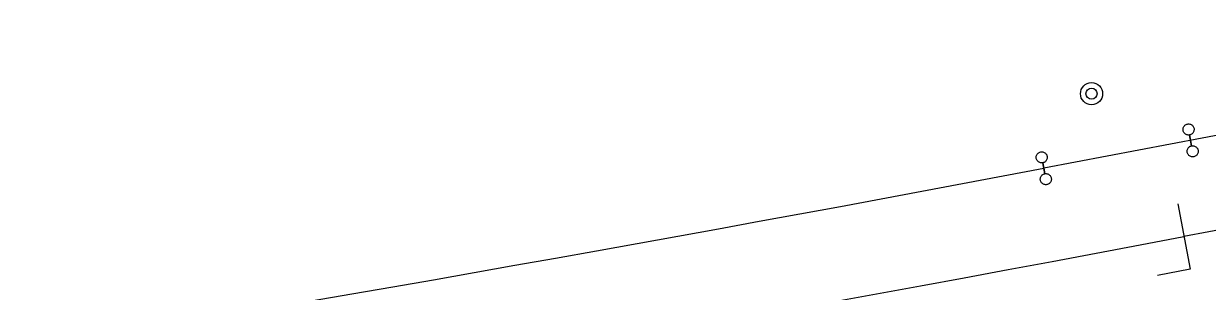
# Model space of a CAD drawing. Extents: x 6540402 to 6566579, y 5525343 to 5532423.
# Drawn here: x 6558354.5 to 6558407.9, y 5528862 to 5528874 of the extents above; entities that cross this region are included whole.
import ezdxf

# ---------------------------------------------------------------- set-up
doc = ezdxf.new("R2010")
doc.units = 0
for name, color, linetype in [('IR_ps_geometria', 7, 'Continuous'), ('TOR_PS_ODW-studnie betonowe', 7, 'Continuous'), ('TOR_PS_OPIS_T-symbole geometrii', 7, 'Continuous'), ('TOR_PS_T-tory projektowane', 7, 'Continuous')]:
    doc.layers.add(name, color=color, linetype=linetype)

msp = doc.modelspace()

# ---------------------------------------------------------------- linework, layer by layer
at = {"layer": 'IR_ps_geometria'}
for points in [[(6558407.117, 5528868.767), (6558407.163, 5528868.521), (6558407.196, 5528868.525), (6558407.228, 5528868.525), (6558407.261, 5528868.521), (6558407.292, 5528868.512), (6558407.322, 5528868.499), (6558407.35, 5528868.482), (6558407.376, 5528868.462), (6558407.399, 5528868.439), (6558407.419, 5528868.413), (6558407.435, 5528868.384), (6558407.447, 5528868.354), (6558407.455, 5528868.322), (6558407.459, 5528868.29), (6558407.459, 5528868.257), (6558407.454, 5528868.225), (6558407.446, 5528868.193), (6558407.433, 5528868.163), (6558407.416, 5528868.135), (6558407.396, 5528868.109), (6558407.373, 5528868.086), (6558407.347, 5528868.067), (6558407.318, 5528868.051), (6558407.288, 5528868.038), (6558407.256, 5528868.03), (6558407.224, 5528868.026), (6558407.191, 5528868.026), (6558407.159, 5528868.031), (6558407.127, 5528868.04), (6558407.097, 5528868.053), (6558407.069, 5528868.069), (6558407.043, 5528868.089), (6558407.02, 5528868.113), (6558407.001, 5528868.139), (6558406.985, 5528868.167), (6558406.972, 5528868.198), (6558406.964, 5528868.229), (6558406.96, 5528868.262), (6558406.96, 5528868.294), (6558406.965, 5528868.327), (6558406.974, 5528868.358), (6558406.987, 5528868.388), (6558407.003, 5528868.417), (6558407.023, 5528868.442), (6558407.047, 5528868.465), (6558407.073, 5528868.485), (6558407.101, 5528868.501), (6558407.131, 5528868.513), (6558407.163, 5528868.521), (6558407.07, 5528869.013), (6558407.038, 5528869.009), (6558407.005, 5528869.009), (6558406.972, 5528869.014), (6558406.941, 5528869.022), (6558406.911, 5528869.035), (6558406.883, 5528869.052), (6558406.857, 5528869.072), (6558406.834, 5528869.095), (6558406.814, 5528869.121), (6558406.798, 5528869.15), (6558406.786, 5528869.18), (6558406.778, 5528869.212), (6558406.774, 5528869.244), (6558406.774, 5528869.277), (6558406.779, 5528869.309), (6558406.787, 5528869.341), (6558406.8, 5528869.371), (6558406.817, 5528869.399), (6558406.837, 5528869.425), (6558406.86, 5528869.448), (6558406.886, 5528869.467), (6558406.915, 5528869.483), (6558406.945, 5528869.496), (6558406.977, 5528869.504), (6558407.009, 5528869.508), (6558407.042, 5528869.508), (6558407.074, 5528869.503), (6558407.106, 5528869.494), (6558407.136, 5528869.481), (6558407.164, 5528869.465), (6558407.19, 5528869.445), (6558407.213, 5528869.421), (6558407.233, 5528869.395), (6558407.249, 5528869.367), (6558407.261, 5528869.337), (6558407.269, 5528869.305), (6558407.273, 5528869.272), (6558407.273, 5528869.24), (6558407.268, 5528869.207), (6558407.259, 5528869.176), (6558407.247, 5528869.146), (6558407.23, 5528869.118), (6558407.21, 5528869.092), (6558407.187, 5528869.069), (6558407.16, 5528869.049), (6558407.132, 5528869.033), (6558407.102, 5528869.021), (6558407.07, 5528869.013)], [(6558407.117, 5528868.767), (6558407.163, 5528868.521), (6558407.196, 5528868.525), (6558407.228, 5528868.525), (6558407.261, 5528868.521), (6558407.292, 5528868.512), (6558407.322, 5528868.499), (6558407.35, 5528868.482), (6558407.376, 5528868.462), (6558407.399, 5528868.439), (6558407.419, 5528868.413), (6558407.435, 5528868.384), (6558407.447, 5528868.354), (6558407.455, 5528868.322), (6558407.459, 5528868.29), (6558407.459, 5528868.257), (6558407.454, 5528868.225), (6558407.446, 5528868.193), (6558407.433, 5528868.163), (6558407.416, 5528868.135), (6558407.396, 5528868.109), (6558407.373, 5528868.086), (6558407.347, 5528868.067), (6558407.318, 5528868.051), (6558407.288, 5528868.038), (6558407.256, 5528868.03), (6558407.224, 5528868.026), (6558407.191, 5528868.026), (6558407.159, 5528868.031), (6558407.127, 5528868.04), (6558407.097, 5528868.053), (6558407.069, 5528868.069), (6558407.043, 5528868.089), (6558407.02, 5528868.113), (6558407.001, 5528868.139), (6558406.985, 5528868.167), (6558406.972, 5528868.198), (6558406.964, 5528868.229), (6558406.96, 5528868.262), (6558406.96, 5528868.294), (6558406.965, 5528868.327), (6558406.974, 5528868.358), (6558406.987, 5528868.388), (6558407.003, 5528868.417), (6558407.023, 5528868.442), (6558407.047, 5528868.465), (6558407.073, 5528868.485), (6558407.101, 5528868.501), (6558407.131, 5528868.513), (6558407.163, 5528868.521), (6558407.07, 5528869.013), (6558407.038, 5528869.009), (6558407.005, 5528869.009), (6558406.972, 5528869.014), (6558406.941, 5528869.022), (6558406.911, 5528869.035), (6558406.883, 5528869.052), (6558406.857, 5528869.072), (6558406.834, 5528869.095), (6558406.814, 5528869.121), (6558406.798, 5528869.15), (6558406.786, 5528869.18), (6558406.778, 5528869.212), (6558406.774, 5528869.244), (6558406.774, 5528869.277), (6558406.779, 5528869.309), (6558406.787, 5528869.341), (6558406.8, 5528869.371), (6558406.817, 5528869.399), (6558406.837, 5528869.425), (6558406.86, 5528869.448), (6558406.886, 5528869.467), (6558406.915, 5528869.483), (6558406.945, 5528869.496), (6558406.977, 5528869.504), (6558407.009, 5528869.508), (6558407.042, 5528869.508), (6558407.074, 5528869.503), (6558407.106, 5528869.494), (6558407.136, 5528869.481), (6558407.164, 5528869.465), (6558407.19, 5528869.445), (6558407.213, 5528869.421), (6558407.233, 5528869.395), (6558407.249, 5528869.367), (6558407.261, 5528869.337), (6558407.269, 5528869.305), (6558407.273, 5528869.272), (6558407.273, 5528869.24), (6558407.268, 5528869.207), (6558407.259, 5528869.176), (6558407.247, 5528869.146), (6558407.23, 5528869.118), (6558407.21, 5528869.092), (6558407.187, 5528869.069), (6558407.16, 5528869.049), (6558407.132, 5528869.033), (6558407.102, 5528869.021), (6558407.07, 5528869.013)], [(6558407.117, 5528868.767), (6558407.163, 5528868.521), (6558407.196, 5528868.525), (6558407.228, 5528868.525), (6558407.261, 5528868.521), (6558407.292, 5528868.512), (6558407.322, 5528868.499), (6558407.35, 5528868.482), (6558407.376, 5528868.462), (6558407.399, 5528868.439), (6558407.419, 5528868.413), (6558407.435, 5528868.384), (6558407.447, 5528868.354), (6558407.455, 5528868.322), (6558407.459, 5528868.29), (6558407.459, 5528868.257), (6558407.454, 5528868.225), (6558407.446, 5528868.193), (6558407.433, 5528868.163), (6558407.416, 5528868.135), (6558407.396, 5528868.109), (6558407.373, 5528868.086), (6558407.347, 5528868.067), (6558407.318, 5528868.051), (6558407.288, 5528868.038), (6558407.256, 5528868.03), (6558407.224, 5528868.026), (6558407.191, 5528868.026), (6558407.159, 5528868.031), (6558407.127, 5528868.04), (6558407.097, 5528868.053), (6558407.069, 5528868.069), (6558407.043, 5528868.089), (6558407.02, 5528868.113), (6558407.001, 5528868.139), (6558406.985, 5528868.167), (6558406.972, 5528868.198), (6558406.964, 5528868.229), (6558406.96, 5528868.262), (6558406.96, 5528868.294), (6558406.965, 5528868.327), (6558406.974, 5528868.358), (6558406.987, 5528868.388), (6558407.003, 5528868.417), (6558407.023, 5528868.442), (6558407.047, 5528868.465), (6558407.073, 5528868.485), (6558407.101, 5528868.501), (6558407.131, 5528868.513), (6558407.163, 5528868.521), (6558407.07, 5528869.013), (6558407.038, 5528869.009), (6558407.005, 5528869.009), (6558406.972, 5528869.014), (6558406.941, 5528869.022), (6558406.911, 5528869.035), (6558406.883, 5528869.052), (6558406.857, 5528869.072), (6558406.834, 5528869.095), (6558406.814, 5528869.121), (6558406.798, 5528869.15), (6558406.786, 5528869.18), (6558406.778, 5528869.212), (6558406.774, 5528869.244), (6558406.774, 5528869.277), (6558406.779, 5528869.309), (6558406.787, 5528869.341), (6558406.8, 5528869.371), (6558406.817, 5528869.399), (6558406.837, 5528869.425), (6558406.86, 5528869.448), (6558406.886, 5528869.467), (6558406.915, 5528869.483), (6558406.945, 5528869.496), (6558406.977, 5528869.504), (6558407.009, 5528869.508), (6558407.042, 5528869.508), (6558407.074, 5528869.503), (6558407.106, 5528869.494), (6558407.136, 5528869.481), (6558407.164, 5528869.465), (6558407.19, 5528869.445), (6558407.213, 5528869.421), (6558407.233, 5528869.395), (6558407.249, 5528869.367), (6558407.261, 5528869.337), (6558407.269, 5528869.305), (6558407.273, 5528869.272), (6558407.273, 5528869.24), (6558407.268, 5528869.207), (6558407.259, 5528869.176), (6558407.247, 5528869.146), (6558407.23, 5528869.118), (6558407.21, 5528869.092), (6558407.187, 5528869.069), (6558407.16, 5528869.049), (6558407.132, 5528869.033), (6558407.102, 5528869.021), (6558407.07, 5528869.013)], [(6558400.489, 5528867.511), (6558400.536, 5528867.265), (6558400.568, 5528867.269), (6558400.601, 5528867.269), (6558400.633, 5528867.264), (6558400.665, 5528867.255), (6558400.695, 5528867.243), (6558400.723, 5528867.226), (6558400.749, 5528867.206), (6558400.772, 5528867.183), (6558400.791, 5528867.157), (6558400.807, 5528867.128), (6558400.82, 5528867.098), (6558400.828, 5528867.066), (6558400.832, 5528867.034), (6558400.831, 5528867.001), (6558400.827, 5528866.969), (6558400.818, 5528866.937), (6558400.805, 5528866.907), (6558400.789, 5528866.879), (6558400.769, 5528866.853), (6558400.745, 5528866.83), (6558400.719, 5528866.81), (6558400.691, 5528866.794), (6558400.66, 5528866.782), (6558400.629, 5528866.774), (6558400.596, 5528866.77), (6558400.564, 5528866.77), (6558400.531, 5528866.775), (6558400.5, 5528866.783), (6558400.47, 5528866.796), (6558400.441, 5528866.813), (6558400.416, 5528866.833), (6558400.393, 5528866.856), (6558400.373, 5528866.882), (6558400.357, 5528866.911), (6558400.345, 5528866.941), (6558400.337, 5528866.973), (6558400.333, 5528867.005), (6558400.333, 5528867.038), (6558400.337, 5528867.07), (6558400.346, 5528867.102), (6558400.359, 5528867.132), (6558400.376, 5528867.16), (6558400.396, 5528867.186), (6558400.419, 5528867.209), (6558400.445, 5528867.229), (6558400.474, 5528867.245), (6558400.504, 5528867.257), (6558400.536, 5528867.265), (6558400.442, 5528867.756), (6558400.41, 5528867.752), (6558400.377, 5528867.753), (6558400.345, 5528867.757), (6558400.313, 5528867.766), (6558400.283, 5528867.779), (6558400.255, 5528867.795), (6558400.229, 5528867.816), (6558400.206, 5528867.839), (6558400.187, 5528867.865), (6558400.171, 5528867.893), (6558400.158, 5528867.924), (6558400.15, 5528867.955), (6558400.146, 5528867.988), (6558400.147, 5528868.021), (6558400.151, 5528868.053), (6558400.16, 5528868.084), (6558400.173, 5528868.115), (6558400.189, 5528868.143), (6558400.209, 5528868.169), (6558400.233, 5528868.191), (6558400.259, 5528868.211), (6558400.287, 5528868.227), (6558400.318, 5528868.239), (6558400.349, 5528868.248), (6558400.382, 5528868.252), (6558400.415, 5528868.251), (6558400.447, 5528868.247), (6558400.478, 5528868.238), (6558400.509, 5528868.225), (6558400.537, 5528868.209), (6558400.562, 5528868.188), (6558400.585, 5528868.165), (6558400.605, 5528868.139), (6558400.621, 5528868.111), (6558400.633, 5528868.08), (6558400.642, 5528868.049), (6558400.646, 5528868.016), (6558400.645, 5528867.983), (6558400.641, 5528867.951), (6558400.632, 5528867.92), (6558400.619, 5528867.889), (6558400.603, 5528867.861), (6558400.582, 5528867.835), (6558400.559, 5528867.813), (6558400.533, 5528867.793), (6558400.504, 5528867.777), (6558400.474, 5528867.765), (6558400.442, 5528867.756)], [(6558400.489, 5528867.511), (6558400.536, 5528867.265), (6558400.568, 5528867.269), (6558400.601, 5528867.269), (6558400.633, 5528867.264), (6558400.665, 5528867.255), (6558400.695, 5528867.243), (6558400.723, 5528867.226), (6558400.749, 5528867.206), (6558400.772, 5528867.183), (6558400.791, 5528867.157), (6558400.807, 5528867.128), (6558400.82, 5528867.098), (6558400.828, 5528867.066), (6558400.832, 5528867.034), (6558400.831, 5528867.001), (6558400.827, 5528866.969), (6558400.818, 5528866.937), (6558400.805, 5528866.907), (6558400.789, 5528866.879), (6558400.769, 5528866.853), (6558400.745, 5528866.83), (6558400.719, 5528866.81), (6558400.691, 5528866.794), (6558400.66, 5528866.782), (6558400.629, 5528866.774), (6558400.596, 5528866.77), (6558400.564, 5528866.77), (6558400.531, 5528866.775), (6558400.5, 5528866.783), (6558400.47, 5528866.796), (6558400.441, 5528866.813), (6558400.416, 5528866.833), (6558400.393, 5528866.856), (6558400.373, 5528866.882), (6558400.357, 5528866.911), (6558400.345, 5528866.941), (6558400.337, 5528866.973), (6558400.333, 5528867.005), (6558400.333, 5528867.038), (6558400.337, 5528867.07), (6558400.346, 5528867.102), (6558400.359, 5528867.132), (6558400.376, 5528867.16), (6558400.396, 5528867.186), (6558400.419, 5528867.209), (6558400.445, 5528867.229), (6558400.474, 5528867.245), (6558400.504, 5528867.257), (6558400.536, 5528867.265), (6558400.442, 5528867.756), (6558400.41, 5528867.752), (6558400.377, 5528867.753), (6558400.345, 5528867.757), (6558400.313, 5528867.766), (6558400.283, 5528867.779), (6558400.255, 5528867.795), (6558400.229, 5528867.816), (6558400.206, 5528867.839), (6558400.187, 5528867.865), (6558400.171, 5528867.893), (6558400.158, 5528867.924), (6558400.15, 5528867.955), (6558400.146, 5528867.988), (6558400.147, 5528868.021), (6558400.151, 5528868.053), (6558400.16, 5528868.084), (6558400.173, 5528868.115), (6558400.189, 5528868.143), (6558400.209, 5528868.169), (6558400.233, 5528868.191), (6558400.259, 5528868.211), (6558400.287, 5528868.227), (6558400.318, 5528868.239), (6558400.349, 5528868.248), (6558400.382, 5528868.252), (6558400.415, 5528868.251), (6558400.447, 5528868.247), (6558400.478, 5528868.238), (6558400.509, 5528868.225), (6558400.537, 5528868.209), (6558400.562, 5528868.188), (6558400.585, 5528868.165), (6558400.605, 5528868.139), (6558400.621, 5528868.111), (6558400.633, 5528868.08), (6558400.642, 5528868.049), (6558400.646, 5528868.016), (6558400.645, 5528867.983), (6558400.641, 5528867.951), (6558400.632, 5528867.92), (6558400.619, 5528867.889), (6558400.603, 5528867.861), (6558400.582, 5528867.835), (6558400.559, 5528867.813), (6558400.533, 5528867.793), (6558400.504, 5528867.777), (6558400.474, 5528867.765), (6558400.442, 5528867.756)], [(6558400.489, 5528867.511), (6558400.536, 5528867.265), (6558400.568, 5528867.269), (6558400.601, 5528867.269), (6558400.633, 5528867.264), (6558400.665, 5528867.255), (6558400.695, 5528867.243), (6558400.723, 5528867.226), (6558400.749, 5528867.206), (6558400.772, 5528867.183), (6558400.791, 5528867.157), (6558400.807, 5528867.128), (6558400.82, 5528867.098), (6558400.828, 5528867.066), (6558400.832, 5528867.034), (6558400.831, 5528867.001), (6558400.827, 5528866.969), (6558400.818, 5528866.937), (6558400.805, 5528866.907), (6558400.789, 5528866.879), (6558400.769, 5528866.853), (6558400.745, 5528866.83), (6558400.719, 5528866.81), (6558400.691, 5528866.794), (6558400.66, 5528866.782), (6558400.629, 5528866.774), (6558400.596, 5528866.77), (6558400.564, 5528866.77), (6558400.531, 5528866.775), (6558400.5, 5528866.783), (6558400.47, 5528866.796), (6558400.441, 5528866.813), (6558400.416, 5528866.833), (6558400.393, 5528866.856), (6558400.373, 5528866.882), (6558400.357, 5528866.911), (6558400.345, 5528866.941), (6558400.337, 5528866.973), (6558400.333, 5528867.005), (6558400.333, 5528867.038), (6558400.337, 5528867.07), (6558400.346, 5528867.102), (6558400.359, 5528867.132), (6558400.376, 5528867.16), (6558400.396, 5528867.186), (6558400.419, 5528867.209), (6558400.445, 5528867.229), (6558400.474, 5528867.245), (6558400.504, 5528867.257), (6558400.536, 5528867.265), (6558400.442, 5528867.756), (6558400.41, 5528867.752), (6558400.377, 5528867.753), (6558400.345, 5528867.757), (6558400.313, 5528867.766), (6558400.283, 5528867.779), (6558400.255, 5528867.795), (6558400.229, 5528867.816), (6558400.206, 5528867.839), (6558400.187, 5528867.865), (6558400.171, 5528867.893), (6558400.158, 5528867.924), (6558400.15, 5528867.955), (6558400.146, 5528867.988), (6558400.147, 5528868.021), (6558400.151, 5528868.053), (6558400.16, 5528868.084), (6558400.173, 5528868.115), (6558400.189, 5528868.143), (6558400.209, 5528868.169), (6558400.233, 5528868.191), (6558400.259, 5528868.211), (6558400.287, 5528868.227), (6558400.318, 5528868.239), (6558400.349, 5528868.248), (6558400.382, 5528868.252), (6558400.415, 5528868.251), (6558400.447, 5528868.247), (6558400.478, 5528868.238), (6558400.509, 5528868.225), (6558400.537, 5528868.209), (6558400.562, 5528868.188), (6558400.585, 5528868.165), (6558400.605, 5528868.139), (6558400.621, 5528868.111), (6558400.633, 5528868.08), (6558400.642, 5528868.049), (6558400.646, 5528868.016), (6558400.645, 5528867.983), (6558400.641, 5528867.951), (6558400.632, 5528867.92), (6558400.619, 5528867.889), (6558400.603, 5528867.861), (6558400.582, 5528867.835), (6558400.559, 5528867.813), (6558400.533, 5528867.793), (6558400.504, 5528867.777), (6558400.474, 5528867.765), (6558400.442, 5528867.756)]]:
    msp.add_lwpolyline(points, close=True, dxfattribs=at)
at = {"layer": 'TOR_PS_ODW-studnie betonowe'}
for radius in [0.5, 0.25]:
    msp.add_circle((6558402.644, 5528870.871), radius, dxfattribs=at)
at = {"layer": 'TOR_PS_OPIS_T-symbole geometrii'}
for p, q in [((6558406.537, 5528865.909), (6558407.096, 5528862.962)), ((6558407.096, 5528862.962), (6558405.622, 5528862.682))]:
    msp.add_line(p, q, dxfattribs=at)
at = {"layer": 'TOR_PS_T-tory projektowane'}
for p, q in [((6558457.417, 5528874.027), (6558406.817, 5528864.435)), ((6558411.138, 5528869.529), (6558400.489, 5528867.511))]:
    msp.add_line(p, q, dxfattribs=at)
for centre, radius, start, end in [((6558028.011, 5530832.52), 2000, 277.311329, 280.733384), ((6558006.408, 5530976.821), 2150, 277.292803, 280.733239)]:
    msp.add_arc(centre, radius, start, end, dxfattribs=at)

doc.saveas('drawing.dxf')
